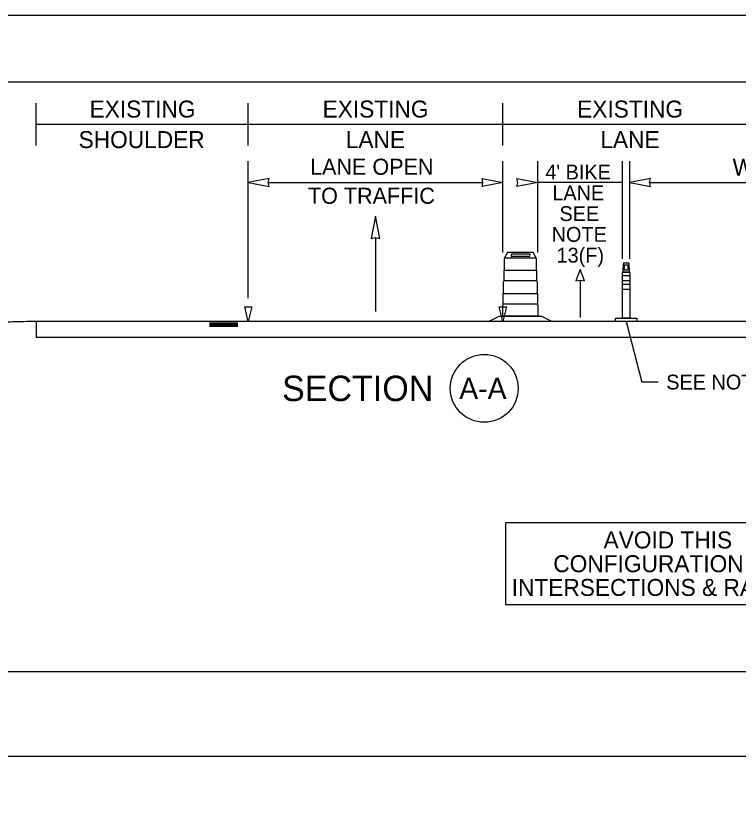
# Model space of a CAD drawing. Extents: x 99958 to 100176, y 99935 to 100011.
# Drawn here: x 100104.182 to 100107.59, y 99947.002 to 99950.687 of the extents above; entities that cross this region are included whole.
import ezdxf

# ---------------------------------------------------------------- set-up
doc = ezdxf.new("R2010")
doc.units = 0
for name, color, linetype in [('RD_ED_ShoulderPavedEdge', 7, 'Continuous'), ('RD_MK_LineEdgeWhite', 7, 'Continuous'), ('SH_GI_PlotLimits', 7, 'Continuous'), ('SH_GI_SheetBorder', 7, 'Continuous'), ('SH_TI_Tables', 7, 'Continuous'), ('SH_TI_WZSectionCut', 7, 'Continuous'), ('TR_WZ_ArrowLeftStrRightTurn', 7, 'Continuous'), ('TR_WZ_TrafficSafetyDrumElev', 7, 'Continuous'), ('TR_WZ_TubularMarkerElev', 7, 'Continuous'), ('TR_WZ_WorkZoneDetails', 7, 'Continuous'), ('TR_WZ_WorkZoneTextCurrent', 7, 'Continuous')]:
    doc.layers.add(name, color=color, linetype=linetype)

msp = doc.modelspace()

# ---------------------------------------------------------------- linework, layer by layer
at = {"layer": 'RD_ED_ShoulderPavedEdge'}
msp.add_line((100101.7266, 99947.5957), (100114.8933, 99947.5957), dxfattribs=at)
at = {"layer": 'RD_MK_LineEdgeWhite'}
msp.add_line((100101.7266, 99947.1957), (100114.8933, 99947.1957), dxfattribs=at)
at = {"layer": 'SH_GI_PlotLimits'}
msp.add_lwpolyline([(100099.0625, 99939.6875), (100116.0625, 99939.6875), (100116.0625, 99950.6875), (100099.0625, 99950.6875)], close=True, dxfattribs=at)
at = {"layer": 'SH_GI_SheetBorder'}
msp.add_line((100100, 99950.375), (100115.75, 99950.375), dxfattribs=at)
at = {"layer": 'SH_TI_Tables'}
msp.add_lwpolyline([(100106.4916, 99947.9113), (100108.0761, 99947.9113), (100108.0761, 99948.2953), (100106.4916, 99948.2953)], close=True, dxfattribs=at)
at = {"layer": 'SH_TI_WZSectionCut'}
for p, q in [((100104.2794, 99950.075), (100104.2794, 99950.275)), ((100105.2794, 99950.075), (100105.2794, 99950.275)), ((100106.4794, 99950.075), (100106.4794, 99950.275)), ((100104.2794, 99950.175), (100105.2794, 99950.175)), ((100105.2794, 99950.175), (100106.4794, 99950.175)), ((100106.4794, 99950.175), (100107.6794, 99950.175)), ((100105.2794, 99949.3547), (100105.2794, 99950.001)), ((100106.4794, 99949.57), (100106.4794, 99950.001)), ((100106.6442, 99949.57), (100106.6442, 99950.001)), ((100107.0442, 99949.5408), (100107.0442, 99950.001)), ((100107.0775, 99949.5408), (100107.0775, 99950.001)), ((100105.3731, 99949.901), (100106.3857, 99949.901)), ((100107.0442, 99949.901), (100106.6442, 99949.901)), ((100107.1712, 99949.901), (100108.6794, 99949.901)), ((100104.2794, 99949.2449), (100104.2794, 99949.1699)), ((100108.6794, 99949.2449), (100104.2794, 99949.2449)), ((100105.0964, 99949.2397), (100105.2294, 99949.2397)), ((100105.0964, 99949.2341), (100105.2294, 99949.2341)), ((100105.0964, 99949.2284), (100105.2294, 99949.2284)), ((100105.0964, 99949.2232), (100105.2294, 99949.2232)), ((100108.6794, 99949.1699), (100104.2794, 99949.1699))]:
    msp.add_line(p, q, dxfattribs=at)
for points in [[(100105.2794, 99949.901), (100105.3777, 99949.8817), (100105.3731, 99949.901), (100105.3777, 99949.9203)], [(100106.4794, 99949.901), (100106.3811, 99949.8817), (100106.3857, 99949.901), (100106.3811, 99949.9203)], [(100106.6442, 99949.901), (100106.5459, 99949.8817), (100106.5504, 99949.901), (100106.5459, 99949.9203)], [(100107.0775, 99949.901), (100107.1758, 99949.8817), (100107.1712, 99949.901), (100107.1758, 99949.9203)], [(100105.2627, 99949.3147), (100105.296, 99949.3147), (100105.2794, 99949.2449)], [(100106.4627, 99949.3147), (100106.4961, 99949.3147), (100106.4794, 99949.2449)]]:
    msp.add_lwpolyline(points, close=True, dxfattribs=at)
msp.add_circle((100106.3916, 99948.93), 0.16, dxfattribs=at)
msp.add_open_spline([(100104.2794, 99949.2449), (100104.0282, 99949.2449), (100103.9027, 99949.1828), (100103.7773, 99949.1828)], degree=2, dxfattribs=at)
at = {"layer": 'TR_WZ_ArrowLeftStrRightTurn'}
for p, q in [((100105.8794, 99949.6418), (100105.8794, 99949.292)), ((100106.8442, 99949.4398), (100106.8442, 99949.2649))]:
    msp.add_line(p, q, dxfattribs=at)
for points in [[(100105.8794, 99949.742), (100105.8588, 99949.6369), (100105.8794, 99949.6418), (100105.9, 99949.6369)], [(100106.8442, 99949.4899), (100106.8236, 99949.4374), (100106.8442, 99949.4398), (100106.8648, 99949.4374)]]:
    msp.add_lwpolyline(points, close=True, dxfattribs=at)
at = {"layer": 'TR_WZ_TrafficSafetyDrumElev'}
for p, q in [((100106.5222, 99949.564), (100106.604, 99949.564)), ((100106.4878, 99949.545), (100106.6358, 99949.545)), ((100106.4878, 99949.545), (100106.6358, 99949.545)), ((100106.604, 99949.551), (100106.5222, 99949.551)), ((100106.4849, 99949.4871), (100106.6386, 99949.4871)), ((100106.4849, 99949.4372), (100106.4849, 99949.4871)), ((100106.6386, 99949.4871), (100106.6386, 99949.4372)), ((100106.6386, 99949.4372), (100106.4849, 99949.4372)), ((100106.4812, 99949.377), (100106.6423, 99949.377)), ((100106.4812, 99949.3271), (100106.4812, 99949.377)), ((100106.6423, 99949.377), (100106.6423, 99949.3271)), ((100106.6423, 99949.3271), (100106.4812, 99949.3271))]:
    msp.add_line(p, q, dxfattribs=at)
for points in [[(100106.6358, 99949.545), (100106.6226, 99949.57), (100106.5009, 99949.57), (100106.4878, 99949.545)], [(100106.4118, 99949.245), (100106.462, 99949.27), (100106.6615, 99949.27), (100106.7118, 99949.245)]]:
    msp.add_lwpolyline(points, close=True, dxfattribs=at)
for points in [[(100106.4868, 99949.4915), (100106.4868, 99949.543)], [(100106.4868, 99949.4915), (100106.4868, 99949.543)], [(100106.6368, 99949.543), (100106.6368, 99949.4915)], [(100106.6368, 99949.543), (100106.6368, 99949.4915)], [(100106.4849, 99949.4365), (100106.4849, 99949.4878)], [(100106.4849, 99949.4365), (100106.4849, 99949.4878)], [(100106.6386, 99949.4878), (100106.6386, 99949.4365)], [(100106.6386, 99949.4878), (100106.6386, 99949.4365)], [(100106.4831, 99949.3814), (100106.4831, 99949.4327)], [(100106.4831, 99949.3814), (100106.4831, 99949.4327)], [(100106.6405, 99949.4327), (100106.6405, 99949.3814)], [(100106.6405, 99949.4327), (100106.6405, 99949.3814)], [(100106.4812, 99949.3264), (100106.4812, 99949.3777)], [(100106.4812, 99949.3264), (100106.4812, 99949.3777)], [(100106.6423, 99949.3777), (100106.6423, 99949.3264)], [(100106.6423, 99949.3777), (100106.6423, 99949.3264)], [(100106.6442, 99949.3226), (100106.6442, 99949.27), (100106.4794, 99949.27), (100106.4794, 99949.3226)], [(100106.6442, 99949.3226), (100106.6442, 99949.27), (100106.4794, 99949.27), (100106.4794, 99949.3226)]]:
    msp.add_lwpolyline(points, dxfattribs=at)
for centre, major_axis, ratio, start_param, end_param in [((100106.5222, 99949.5575), (0, 0.0065), 0.570305, 0, 3.141593), ((100106.604, 99949.5575), (0, 0.0065), 0.570305, 3.141593, 6.283185), ((100106.488, 99949.5426), (0, 0.00249), 0.493438, 0.177149, 1.393647), ((100106.488, 99949.5426), (0, 0.00249), 0.493438, 0.177149, 1.393647), ((100106.6356, 99949.5426), (0, 0.00249), 0.493438, 4.889538, 6.106036), ((100106.6356, 99949.5426), (0, 0.00249), 0.493438, 4.889538, 6.106036), ((100106.4883, 99949.4846), (0, 0.00758), 0.493438, 0.4288, 1.141997), ((100106.4883, 99949.4846), (0, 0.00758), 0.493438, 0.4288, 1.141997), ((100106.6352, 99949.4846), (0, 0.00758), 0.493438, 5.141189, 5.854386), ((100106.6352, 99949.4846), (0, 0.00758), 0.493438, 5.141189, 5.854386), ((100106.4865, 99949.4296), (0, 0.00758), 0.493438, 0.4288, 1.141997), ((100106.4865, 99949.4296), (0, 0.00758), 0.493438, 0.4288, 1.141997), ((100106.6371, 99949.4296), (0, 0.00758), 0.493438, 5.141189, 5.854386), ((100106.6371, 99949.4296), (0, 0.00758), 0.493438, 5.141189, 5.854386), ((100106.4846, 99949.3745), (0, 0.00758), 0.493438, 0.4288, 1.141997), ((100106.4846, 99949.3745), (0, 0.00758), 0.493438, 0.4288, 1.141997), ((100106.6389, 99949.3745), (0, 0.00758), 0.493438, 5.141189, 5.854386), ((100106.6389, 99949.3745), (0, 0.00758), 0.493438, 5.141189, 5.854386), ((100106.4828, 99949.3195), (0, 0.00758), 0.493438, 0.4288, 1.141997), ((100106.4828, 99949.3195), (0, 0.00758), 0.493438, 0.4288, 1.141997), ((100106.6408, 99949.3195), (0, 0.00758), 0.493438, 5.141189, 5.854386), ((100106.6408, 99949.3195), (0, 0.00758), 0.493438, 5.141189, 5.854386)]:
    msp.add_ellipse(centre, major_axis=major_axis, ratio=ratio, start_param=start_param, end_param=end_param, dxfattribs=at)
at = {"layer": 'TR_WZ_TubularMarkerElev'}
for p, q in [((100107.0772, 99949.4783), (100107.0444, 99949.4783)), ((100107.0692, 99949.5106), (100107.0517, 99949.5106)), ((100107.0517, 99949.4884), (100107.0692, 99949.4884)), ((100107.0442, 99949.4619), (100107.0775, 99949.4619)), ((100107.0442, 99949.4373), (100107.0442, 99949.4619)), ((100107.0775, 99949.4619), (100107.0775, 99949.4373)), ((100107.0775, 99949.4373), (100107.0442, 99949.4373)), ((100107.0442, 99949.3964), (100107.0442, 99949.421)), ((100107.0442, 99949.421), (100107.0775, 99949.421)), ((100107.0775, 99949.421), (100107.0775, 99949.3964)), ((100107.0775, 99949.3964), (100107.0442, 99949.3964)), ((100107.0108, 99949.2449), (100107.0108, 99949.2613)), ((100107.1108, 99949.2613), (100107.1108, 99949.2449)), ((100107.1108, 99949.2449), (100107.0108, 99949.2449))]:
    msp.add_line(p, q, dxfattribs=at)
msp.add_lwpolyline([(100107.0772, 99949.4783), (100107.0742, 99949.5208), (100107.0472, 99949.5208), (100107.0444, 99949.4783)], close=True, dxfattribs=at)
for points in [[(100107.0444, 99949.4783), (100107.0772, 99949.4783), (100107.0444, 99949.4783), (100107.0772, 99949.4783)], [(100107.0444, 99949.4783), (100107.0772, 99949.4783), (100107.0444, 99949.4783), (100107.0772, 99949.4783)], [(100107.0775, 99949.2613), (100107.0442, 99949.2613), (100107.0442, 99949.4741)], [(100107.0775, 99949.2613), (100107.0442, 99949.2613), (100107.0442, 99949.4741)], [(100107.0775, 99949.4741), (100107.0775, 99949.2613)], [(100107.0775, 99949.4741), (100107.0775, 99949.2613)], [(100107.0108, 99949.2613), (100107.0442, 99949.2613), (100107.0775, 99949.2613), (100107.1108, 99949.2613)]]:
    msp.add_lwpolyline(points, dxfattribs=at)
for centre, major_axis, ratio, start_param, end_param in [((100107.0444, 99949.4732), (0, 0.00512), 0.053405, 0.177149, 1.393647), ((100107.0444, 99949.4732), (0, 0.00512), 0.053405, 0.177149, 1.393647), ((100107.0517, 99949.4995), (0, 0.0111), 0.071484, 0, 3.141593), ((100107.0692, 99949.4995), (0, 0.0111), 0.071484, 3.141593, 6.283185), ((100107.0772, 99949.4732), (0, 0.00512), 0.053405, 4.889538, 6.106036), ((100107.0772, 99949.4732), (0, 0.00512), 0.053405, 4.889538, 6.106036)]:
    msp.add_ellipse(centre, major_axis=major_axis, ratio=ratio, start_param=start_param, end_param=end_param, dxfattribs=at)
at = {"layer": 'TR_WZ_WorkZoneDetails'}
for p in [(100107.0608, 99949.2449), (100107.2111, 99948.9596)]:
    msp.add_line(p, (100107.1349, 99948.9596), dxfattribs=at)

# ---------------------------------------------------------------- texts
at = {"layer": 'SH_TI_Tables'}
for s, p in [('AVOID THIS', (100106.9541, 99948.1753)), ('CONFIGURATION AT ', (100106.7172, 99948.0633)), ('INTERSECTIONS & RAMPS.', (100106.521, 99947.9513))]:
    msp.add_text(s, height=0.08, dxfattribs=at).set_placement(p)
at = {"layer": 'SH_TI_WZSectionCut'}
for s, height, p in [('EXISTING', 0.08, (100104.5311, 99950.207)), ('EXISTING', 0.08, (100105.6296, 99950.207)), ('EXISTING', 0.08, (100106.8296, 99950.207)), ('SHOULDER', 0.08, (100104.4792, 99950.063)), ('LANE', 0.08, (100105.739, 99950.063)), ('LANE', 0.08, (100106.939, 99950.063)), ('SECTION', 0.12, (100105.4385, 99948.87)), ('A-A', 0.1, (100106.2738, 99948.88))]:
    msp.add_text(s, height=height, rotation=360, dxfattribs=at).set_placement(p)
for s, height, p in [('LANE OPEN', 0.076, (100105.5707, 99949.937)), ('WORK AREA', 0.08, (100107.5624, 99949.933)), ("4' BIKE", 0.07, (100106.6796, 99949.915)), ('LANE', 0.07, (100106.7128, 99949.817)), ('TO TRAFFIC', 0.076, (100105.5606, 99949.8002)), ('SEE', 0.07, (100106.7464, 99949.719)), ('NOTE', 0.07, (100106.7095, 99949.621)), ('13(F)', 0.07, (100106.7326, 99949.523))]:
    msp.add_text(s, height=height, dxfattribs=at).set_placement(p)
at = {"layer": 'TR_WZ_WorkZoneTextCurrent'}
msp.add_text('SEE NOTE 8', height=0.07, dxfattribs=at).set_placement((100107.2498, 99948.9246))

doc.saveas('drawing.dxf')
